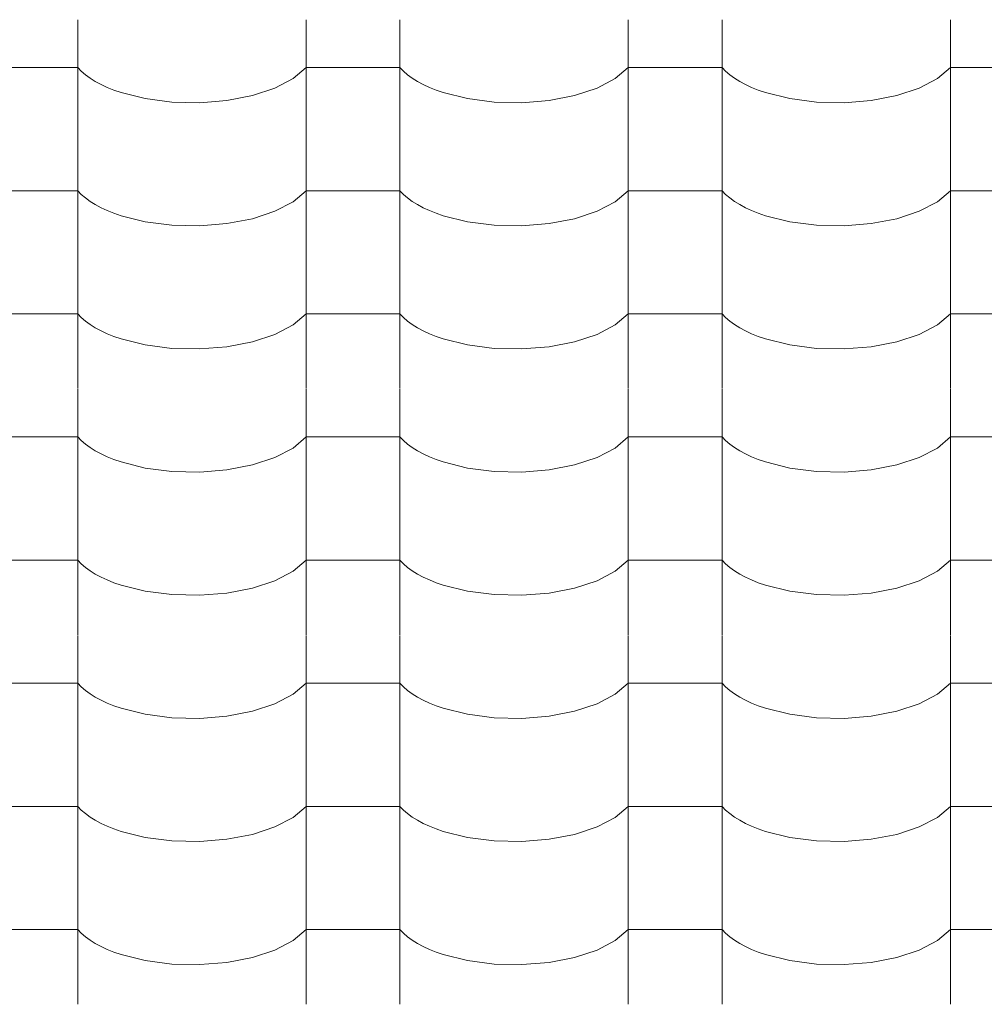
# Model space of a CAD drawing. Header units: millimetres. Extents: x -36478 to 31050, y -14815 to 11827.
# Tile 400 of 656: x -12093 to -11599, y 9924 to 10428. Entities that reach past the tile are written whole.
import ezdxf

# ---------------------------------------------------------------- set-up
doc = ezdxf.new("R2010")
doc.units = ezdxf.units.MM
doc.header["$MEASUREMENT"] = 0
doc.layers.add('Nové_Výplně - Povrchové', color=7, linetype='Continuous')

# ---------------------------------------------------------------- blocks, each defined once
blk = doc.blocks.new('*X13')
at = {"layer": 'Nové_Výplně - Povrchové', "color": 21, "linetype": 'Continuous', "lineweight": 20, "true_color": 0xffaaaa}
for p, q in [((-12063.69, 10428.17), (-12063.69, 10365.3)), ((-11946.72, 10428.17), (-11946.72, 10365.3)), ((-11898.69, 10428.17), (-11898.69, 10365.3)), ((-11781.72, 10428.17), (-11781.72, 10365.3)), ((-11733.69, 10428.17), (-11733.69, 10365.3)), ((-11616.72, 10428.17), (-11616.72, 10365.3)), ((-12087.71, 10403.64), (-12111.72, 10403.64)), ((-12063.69, 10403.64), (-12087.71, 10403.64)), ((-12063.69, 10403.64), (-12061.86, 10401.75)), ((-12061.86, 10401.75), (-12059.74, 10399.92)), ((-11953.39, 10397.95), (-11946.72, 10403.64)), ((-11922.71, 10403.64), (-11946.72, 10403.64)), ((-11898.69, 10403.64), (-11922.71, 10403.64)), ((-11898.69, 10403.64), (-11896.86, 10401.75)), ((-11896.86, 10401.75), (-11894.74, 10399.92)), ((-11788.39, 10397.95), (-11781.72, 10403.64)), ((-11757.71, 10403.64), (-11781.72, 10403.64)), ((-11733.69, 10403.64), (-11757.71, 10403.64)), ((-11733.69, 10403.64), (-11731.86, 10401.75)), ((-11731.86, 10401.75), (-11729.74, 10399.92)), ((-11623.39, 10397.95), (-11616.72, 10403.64)), ((-11592.71, 10403.64), (-11616.72, 10403.64)), ((-12059.74, 10399.92), (-12057.34, 10398.16)), ((-12057.34, 10398.16), (-12054.65, 10396.49)), ((-12054.65, 10396.49), (-12051.71, 10394.91)), ((-11962.7, 10393.09), (-11953.39, 10397.95)), ((-11894.74, 10399.92), (-11892.34, 10398.16)), ((-11892.34, 10398.16), (-11889.65, 10396.49)), ((-11889.65, 10396.49), (-11886.71, 10394.91)), ((-11797.7, 10393.09), (-11788.39, 10397.95)), ((-11729.74, 10399.92), (-11727.34, 10398.16)), ((-11727.34, 10398.16), (-11724.65, 10396.49)), ((-11724.65, 10396.49), (-11721.71, 10394.91)), ((-11632.7, 10393.09), (-11623.39, 10397.95)), ((-12051.71, 10394.91), (-12048.53, 10393.43)), ((-12048.53, 10393.43), (-12045.12, 10392.06)), ((-12045.12, 10392.06), (-12041.5, 10390.81)), ((-12041.5, 10390.81), (-12029.05, 10387.71)), ((-11974.18, 10389.29), (-11962.7, 10393.09)), ((-11886.71, 10394.91), (-11883.53, 10393.43)), ((-11883.53, 10393.43), (-11880.12, 10392.06)), ((-11880.12, 10392.06), (-11876.5, 10390.81)), ((-11876.5, 10390.81), (-11864.05, 10387.71)), ((-11809.18, 10389.29), (-11797.7, 10393.09)), ((-11721.71, 10394.91), (-11718.53, 10393.43)), ((-11718.53, 10393.43), (-11715.12, 10392.06)), ((-11715.12, 10392.06), (-11711.5, 10390.81)), ((-11711.5, 10390.81), (-11699.05, 10387.71)), ((-11644.18, 10389.29), (-11632.7, 10393.09)), ((-12029.05, 10387.71), (-12015.39, 10385.95)), ((-12015.39, 10385.95), (-12001.21, 10385.63)), ((-12001.21, 10385.63), (-11987.24, 10386.77)), ((-11987.24, 10386.77), (-11974.18, 10389.29)), ((-11864.05, 10387.71), (-11850.39, 10385.95)), ((-11850.39, 10385.95), (-11836.21, 10385.63)), ((-11836.21, 10385.63), (-11822.24, 10386.77)), ((-11822.24, 10386.77), (-11809.18, 10389.29)), ((-11699.05, 10387.71), (-11685.39, 10385.95)), ((-11685.39, 10385.95), (-11671.21, 10385.63)), ((-11671.21, 10385.63), (-11657.24, 10386.77)), ((-11657.24, 10386.77), (-11644.18, 10389.29)), ((-12063.69, 10365.07), (-12063.69, 10302.19)), ((-11946.72, 10365.07), (-11946.72, 10302.19)), ((-11898.69, 10365.07), (-11898.69, 10302.19)), ((-11781.72, 10365.07), (-11781.72, 10302.19)), ((-11733.69, 10365.07), (-11733.69, 10302.19)), ((-11616.72, 10365.07), (-11616.72, 10302.19)), ((-12087.71, 10340.54), (-12111.72, 10340.54)), ((-12063.69, 10340.54), (-12087.71, 10340.54)), ((-12063.69, 10340.54), (-12061.86, 10338.64)), ((-11953.39, 10334.85), (-11946.72, 10340.54)), ((-11922.71, 10340.54), (-11946.72, 10340.54)), ((-11898.69, 10340.54), (-11922.71, 10340.54)), ((-11898.69, 10340.54), (-11896.86, 10338.64)), ((-11788.39, 10334.85), (-11781.72, 10340.54)), ((-11757.71, 10340.54), (-11781.72, 10340.54)), ((-11733.69, 10340.54), (-11757.71, 10340.54)), ((-11733.69, 10340.54), (-11731.86, 10338.64)), ((-11623.39, 10334.85), (-11616.72, 10340.54)), ((-11592.71, 10340.54), (-11616.72, 10340.54)), ((-12061.86, 10338.64), (-12059.74, 10336.81)), ((-12059.74, 10336.81), (-12057.34, 10335.06)), ((-12057.34, 10335.06), (-12054.65, 10333.39)), ((-11962.7, 10329.98), (-11953.39, 10334.85)), ((-11896.86, 10338.64), (-11894.74, 10336.81)), ((-11894.74, 10336.81), (-11892.34, 10335.06)), ((-11892.34, 10335.06), (-11889.65, 10333.39)), ((-11797.7, 10329.98), (-11788.39, 10334.85)), ((-11731.86, 10338.64), (-11729.74, 10336.81)), ((-11729.74, 10336.81), (-11727.34, 10335.06)), ((-11727.34, 10335.06), (-11724.65, 10333.39)), ((-11632.7, 10329.98), (-11623.39, 10334.85)), ((-12054.65, 10333.39), (-12051.71, 10331.81)), ((-12051.71, 10331.81), (-12048.53, 10330.33)), ((-12048.53, 10330.33), (-12045.12, 10328.96)), ((-11974.18, 10326.19), (-11962.7, 10329.98)), ((-11889.65, 10333.39), (-11886.71, 10331.81)), ((-11886.71, 10331.81), (-11883.53, 10330.33)), ((-11883.53, 10330.33), (-11880.12, 10328.96)), ((-11809.18, 10326.19), (-11797.7, 10329.98)), ((-11724.65, 10333.39), (-11721.71, 10331.81)), ((-11721.71, 10331.81), (-11718.53, 10330.33)), ((-11718.53, 10330.33), (-11715.12, 10328.96)), ((-11644.18, 10326.19), (-11632.7, 10329.98)), ((-12045.12, 10328.96), (-12041.5, 10327.71)), ((-12041.5, 10327.71), (-12029.05, 10324.6)), ((-12029.05, 10324.6), (-12015.39, 10322.85)), ((-11987.24, 10323.66), (-11974.18, 10326.19)), ((-11880.12, 10328.96), (-11876.5, 10327.71)), ((-11876.5, 10327.71), (-11864.05, 10324.6)), ((-11864.05, 10324.6), (-11850.39, 10322.85)), ((-11822.24, 10323.66), (-11809.18, 10326.19)), ((-11715.12, 10328.96), (-11711.5, 10327.71)), ((-11711.5, 10327.71), (-11699.05, 10324.6)), ((-11699.05, 10324.6), (-11685.39, 10322.85)), ((-11657.24, 10323.66), (-11644.18, 10326.19)), ((-12015.39, 10322.85), (-12001.21, 10322.53)), ((-12001.21, 10322.53), (-11987.24, 10323.66)), ((-11850.39, 10322.85), (-11836.21, 10322.53)), ((-11836.21, 10322.53), (-11822.24, 10323.66)), ((-11685.39, 10322.85), (-11671.21, 10322.53)), ((-11671.21, 10322.53), (-11657.24, 10323.66)), ((-12063.69, 10301.96), (-12063.69, 10239.09)), ((-11946.72, 10301.96), (-11946.72, 10239.09)), ((-11898.69, 10301.96), (-11898.69, 10239.09)), ((-11781.72, 10301.96), (-11781.72, 10239.09)), ((-11733.69, 10301.96), (-11733.69, 10239.09)), ((-11616.72, 10301.96), (-11616.72, 10239.09)), ((-12087.71, 10277.43), (-12111.72, 10277.43)), ((-12063.69, 10277.43), (-12087.71, 10277.43)), ((-12063.69, 10277.43), (-12061.86, 10275.54)), ((-12061.86, 10275.54), (-12059.74, 10273.71)), ((-11953.39, 10271.74), (-11946.72, 10277.43)), ((-11922.71, 10277.43), (-11946.72, 10277.43)), ((-11898.69, 10277.43), (-11922.71, 10277.43)), ((-11898.69, 10277.43), (-11896.86, 10275.54)), ((-11896.86, 10275.54), (-11894.74, 10273.71)), ((-11788.39, 10271.74), (-11781.72, 10277.43)), ((-11757.71, 10277.43), (-11781.72, 10277.43)), ((-11733.69, 10277.43), (-11757.71, 10277.43)), ((-11733.69, 10277.43), (-11731.86, 10275.54)), ((-11731.86, 10275.54), (-11729.74, 10273.71)), ((-11623.39, 10271.74), (-11616.72, 10277.43)), ((-11592.71, 10277.43), (-11616.72, 10277.43)), ((-12059.74, 10273.71), (-12057.34, 10271.95)), ((-12057.34, 10271.95), (-12054.65, 10270.28)), ((-12054.65, 10270.28), (-12051.71, 10268.7)), ((-11962.7, 10266.88), (-11953.39, 10271.74)), ((-11894.74, 10273.71), (-11892.34, 10271.95)), ((-11892.34, 10271.95), (-11889.65, 10270.28)), ((-11889.65, 10270.28), (-11886.71, 10268.7)), ((-11797.7, 10266.88), (-11788.39, 10271.74)), ((-11729.74, 10273.71), (-11727.34, 10271.95)), ((-11727.34, 10271.95), (-11724.65, 10270.28)), ((-11724.65, 10270.28), (-11721.71, 10268.7)), ((-11632.7, 10266.88), (-11623.39, 10271.74)), ((-12051.71, 10268.7), (-12048.53, 10267.22)), ((-12048.53, 10267.22), (-12045.12, 10265.86)), ((-12045.12, 10265.86), (-12041.5, 10264.6)), ((-12041.5, 10264.6), (-12029.05, 10261.5)), ((-11974.18, 10263.08), (-11962.7, 10266.88)), ((-11886.71, 10268.7), (-11883.53, 10267.22)), ((-11883.53, 10267.22), (-11880.12, 10265.86)), ((-11880.12, 10265.86), (-11876.5, 10264.6)), ((-11876.5, 10264.6), (-11864.05, 10261.5)), ((-11809.18, 10263.08), (-11797.7, 10266.88)), ((-11721.71, 10268.7), (-11718.53, 10267.22)), ((-11718.53, 10267.22), (-11715.12, 10265.86)), ((-11715.12, 10265.86), (-11711.5, 10264.6)), ((-11711.5, 10264.6), (-11699.05, 10261.5)), ((-11644.18, 10263.08), (-11632.7, 10266.88)), ((-12029.05, 10261.5), (-12015.39, 10259.74)), ((-12015.39, 10259.74), (-12001.21, 10259.42)), ((-12001.21, 10259.42), (-11987.24, 10260.56)), ((-11987.24, 10260.56), (-11974.18, 10263.08)), ((-11864.05, 10261.5), (-11850.39, 10259.74)), ((-11850.39, 10259.74), (-11836.21, 10259.42)), ((-11836.21, 10259.42), (-11822.24, 10260.56)), ((-11822.24, 10260.56), (-11809.18, 10263.08)), ((-11699.05, 10261.5), (-11685.39, 10259.74)), ((-11685.39, 10259.74), (-11671.21, 10259.42)), ((-11671.21, 10259.42), (-11657.24, 10260.56)), ((-11657.24, 10260.56), (-11644.18, 10263.08)), ((-12063.69, 10238.86), (-12063.69, 10175.98)), ((-11946.72, 10238.86), (-11946.72, 10175.98)), ((-11898.69, 10238.86), (-11898.69, 10175.98)), ((-11781.72, 10238.86), (-11781.72, 10175.98)), ((-11733.69, 10238.86), (-11733.69, 10175.98)), ((-11616.72, 10238.86), (-11616.72, 10175.98)), ((-12087.71, 10214.33), (-12111.72, 10214.33)), ((-12063.69, 10214.33), (-12087.71, 10214.33)), ((-12063.69, 10214.33), (-12061.86, 10212.43)), ((-11953.39, 10208.64), (-11946.72, 10214.33)), ((-11922.71, 10214.33), (-11946.72, 10214.33)), ((-11898.69, 10214.33), (-11922.71, 10214.33)), ((-11898.69, 10214.33), (-11896.86, 10212.43)), ((-11788.39, 10208.64), (-11781.72, 10214.33)), ((-11757.71, 10214.33), (-11781.72, 10214.33)), ((-11733.69, 10214.33), (-11757.71, 10214.33)), ((-11733.69, 10214.33), (-11731.86, 10212.43)), ((-11623.39, 10208.64), (-11616.72, 10214.33)), ((-11592.71, 10214.33), (-11616.72, 10214.33)), ((-12061.86, 10212.43), (-12059.74, 10210.6)), ((-12059.74, 10210.6), (-12057.34, 10208.85)), ((-12057.34, 10208.85), (-12054.65, 10207.18)), ((-11962.7, 10203.77), (-11953.39, 10208.64)), ((-11896.86, 10212.43), (-11894.74, 10210.6)), ((-11894.74, 10210.6), (-11892.34, 10208.85)), ((-11892.34, 10208.85), (-11889.65, 10207.18)), ((-11797.7, 10203.77), (-11788.39, 10208.64)), ((-11731.86, 10212.43), (-11729.74, 10210.6)), ((-11729.74, 10210.6), (-11727.34, 10208.85)), ((-11727.34, 10208.85), (-11724.65, 10207.18)), ((-11632.7, 10203.77), (-11623.39, 10208.64)), ((-12054.65, 10207.18), (-12051.71, 10205.6)), ((-12051.71, 10205.6), (-12048.53, 10204.12)), ((-12048.53, 10204.12), (-12045.12, 10202.75)), ((-11974.18, 10199.98), (-11962.7, 10203.77)), ((-11889.65, 10207.18), (-11886.71, 10205.6)), ((-11886.71, 10205.6), (-11883.53, 10204.12)), ((-11883.53, 10204.12), (-11880.12, 10202.75)), ((-11809.18, 10199.98), (-11797.7, 10203.77)), ((-11724.65, 10207.18), (-11721.71, 10205.6)), ((-11721.71, 10205.6), (-11718.53, 10204.12)), ((-11718.53, 10204.12), (-11715.12, 10202.75)), ((-11644.18, 10199.98), (-11632.7, 10203.77)), ((-12045.12, 10202.75), (-12041.5, 10201.5)), ((-12041.5, 10201.5), (-12029.05, 10198.39)), ((-12029.05, 10198.39), (-12015.39, 10196.64)), ((-11987.24, 10197.45), (-11974.18, 10199.98)), ((-11880.12, 10202.75), (-11876.5, 10201.5)), ((-11876.5, 10201.5), (-11864.05, 10198.39)), ((-11864.05, 10198.39), (-11850.39, 10196.64)), ((-11822.24, 10197.45), (-11809.18, 10199.98)), ((-11715.12, 10202.75), (-11711.5, 10201.5)), ((-11711.5, 10201.5), (-11699.05, 10198.39)), ((-11699.05, 10198.39), (-11685.39, 10196.64)), ((-11657.24, 10197.45), (-11644.18, 10199.98)), ((-12015.39, 10196.64), (-12001.21, 10196.32)), ((-12001.21, 10196.32), (-11987.24, 10197.45)), ((-11850.39, 10196.64), (-11836.21, 10196.32)), ((-11836.21, 10196.32), (-11822.24, 10197.45)), ((-11685.39, 10196.64), (-11671.21, 10196.32)), ((-11671.21, 10196.32), (-11657.24, 10197.45)), ((-12063.69, 10175.75), (-12063.69, 10112.88)), ((-11946.72, 10175.75), (-11946.72, 10112.88)), ((-11898.69, 10175.75), (-11898.69, 10112.88)), ((-11781.72, 10175.75), (-11781.72, 10112.88)), ((-11733.69, 10175.75), (-11733.69, 10112.88)), ((-11616.72, 10175.75), (-11616.72, 10112.88)), ((-12087.71, 10151.22), (-12111.72, 10151.22)), ((-12063.69, 10151.22), (-12087.71, 10151.22)), ((-12063.69, 10151.22), (-12061.86, 10149.33)), ((-12061.86, 10149.33), (-12059.74, 10147.5)), ((-11953.39, 10145.53), (-11946.72, 10151.22)), ((-11922.71, 10151.22), (-11946.72, 10151.22)), ((-11898.69, 10151.22), (-11922.71, 10151.22)), ((-11898.69, 10151.22), (-11896.86, 10149.33)), ((-11896.86, 10149.33), (-11894.74, 10147.5)), ((-11788.39, 10145.53), (-11781.72, 10151.22)), ((-11757.71, 10151.22), (-11781.72, 10151.22)), ((-11733.69, 10151.22), (-11757.71, 10151.22)), ((-11733.69, 10151.22), (-11731.86, 10149.33)), ((-11731.86, 10149.33), (-11729.74, 10147.5)), ((-11623.39, 10145.53), (-11616.72, 10151.22)), ((-11592.71, 10151.22), (-11616.72, 10151.22)), ((-12059.74, 10147.5), (-12057.34, 10145.74)), ((-12057.34, 10145.74), (-12054.65, 10144.07)), ((-12054.65, 10144.07), (-12051.71, 10142.49)), ((-11962.7, 10140.67), (-11953.39, 10145.53)), ((-11894.74, 10147.5), (-11892.34, 10145.74)), ((-11892.34, 10145.74), (-11889.65, 10144.07)), ((-11889.65, 10144.07), (-11886.71, 10142.49)), ((-11797.7, 10140.67), (-11788.39, 10145.53)), ((-11729.74, 10147.5), (-11727.34, 10145.74)), ((-11727.34, 10145.74), (-11724.65, 10144.07)), ((-11724.65, 10144.07), (-11721.71, 10142.49)), ((-11632.7, 10140.67), (-11623.39, 10145.53)), ((-12051.71, 10142.49), (-12048.53, 10141.02)), ((-12048.53, 10141.02), (-12045.12, 10139.65)), ((-12045.12, 10139.65), (-12041.5, 10138.39)), ((-12041.5, 10138.39), (-12029.05, 10135.29)), ((-11974.18, 10136.88), (-11962.7, 10140.67)), ((-11886.71, 10142.49), (-11883.53, 10141.02)), ((-11883.53, 10141.02), (-11880.12, 10139.65)), ((-11880.12, 10139.65), (-11876.5, 10138.39)), ((-11876.5, 10138.39), (-11864.05, 10135.29)), ((-11809.18, 10136.88), (-11797.7, 10140.67)), ((-11721.71, 10142.49), (-11718.53, 10141.02)), ((-11718.53, 10141.02), (-11715.12, 10139.65)), ((-11715.12, 10139.65), (-11711.5, 10138.39)), ((-11711.5, 10138.39), (-11699.05, 10135.29)), ((-11644.18, 10136.88), (-11632.7, 10140.67)), ((-12029.05, 10135.29), (-12015.39, 10133.53)), ((-12015.39, 10133.53), (-12001.21, 10133.21)), ((-12001.21, 10133.21), (-11987.24, 10134.35)), ((-11987.24, 10134.35), (-11974.18, 10136.88)), ((-11864.05, 10135.29), (-11850.39, 10133.53)), ((-11850.39, 10133.53), (-11836.21, 10133.21)), ((-11836.21, 10133.21), (-11822.24, 10134.35)), ((-11822.24, 10134.35), (-11809.18, 10136.88)), ((-11699.05, 10135.29), (-11685.39, 10133.53)), ((-11685.39, 10133.53), (-11671.21, 10133.21)), ((-11671.21, 10133.21), (-11657.24, 10134.35)), ((-11657.24, 10134.35), (-11644.18, 10136.88)), ((-12063.69, 10112.65), (-12063.69, 10049.77)), ((-11946.72, 10112.65), (-11946.72, 10049.77)), ((-11898.69, 10112.65), (-11898.69, 10049.77)), ((-11781.72, 10112.65), (-11781.72, 10049.77)), ((-11733.69, 10112.65), (-11733.69, 10049.77)), ((-11616.72, 10112.65), (-11616.72, 10049.77)), ((-12087.71, 10088.12), (-12111.72, 10088.12)), ((-12063.69, 10088.12), (-12087.71, 10088.12)), ((-12063.69, 10088.12), (-12061.86, 10086.22)), ((-11953.39, 10082.43), (-11946.72, 10088.12)), ((-11922.71, 10088.12), (-11946.72, 10088.12)), ((-11898.69, 10088.12), (-11922.71, 10088.12)), ((-11898.69, 10088.12), (-11896.86, 10086.22)), ((-11788.39, 10082.43), (-11781.72, 10088.12)), ((-11757.71, 10088.12), (-11781.72, 10088.12)), ((-11733.69, 10088.12), (-11757.71, 10088.12)), ((-11733.69, 10088.12), (-11731.86, 10086.22)), ((-11623.39, 10082.43), (-11616.72, 10088.12)), ((-11592.71, 10088.12), (-11616.72, 10088.12)), ((-12061.86, 10086.22), (-12059.74, 10084.39)), ((-12059.74, 10084.39), (-12057.34, 10082.64)), ((-12057.34, 10082.64), (-12054.65, 10080.97)), ((-11962.7, 10077.56), (-11953.39, 10082.43)), ((-11896.86, 10086.22), (-11894.74, 10084.39)), ((-11894.74, 10084.39), (-11892.34, 10082.64)), ((-11892.34, 10082.64), (-11889.65, 10080.97)), ((-11797.7, 10077.56), (-11788.39, 10082.43)), ((-11731.86, 10086.22), (-11729.74, 10084.39)), ((-11729.74, 10084.39), (-11727.34, 10082.64)), ((-11727.34, 10082.64), (-11724.65, 10080.97)), ((-11632.7, 10077.56), (-11623.39, 10082.43)), ((-12054.65, 10080.97), (-12051.71, 10079.39)), ((-12051.71, 10079.39), (-12048.53, 10077.91)), ((-12048.53, 10077.91), (-12045.12, 10076.54)), ((-11974.18, 10073.77), (-11962.7, 10077.56)), ((-11889.65, 10080.97), (-11886.71, 10079.39)), ((-11886.71, 10079.39), (-11883.53, 10077.91)), ((-11883.53, 10077.91), (-11880.12, 10076.54)), ((-11809.18, 10073.77), (-11797.7, 10077.56)), ((-11724.65, 10080.97), (-11721.71, 10079.39)), ((-11721.71, 10079.39), (-11718.53, 10077.91)), ((-11718.53, 10077.91), (-11715.12, 10076.54)), ((-11644.18, 10073.77), (-11632.7, 10077.56)), ((-12045.12, 10076.54), (-12041.5, 10075.29)), ((-12041.5, 10075.29), (-12029.05, 10072.19)), ((-12029.05, 10072.19), (-12015.39, 10070.43)), ((-11987.24, 10071.24), (-11974.18, 10073.77)), ((-11880.12, 10076.54), (-11876.5, 10075.29)), ((-11876.5, 10075.29), (-11864.05, 10072.19)), ((-11864.05, 10072.19), (-11850.39, 10070.43)), ((-11822.24, 10071.24), (-11809.18, 10073.77)), ((-11715.12, 10076.54), (-11711.5, 10075.29)), ((-11711.5, 10075.29), (-11699.05, 10072.19)), ((-11699.05, 10072.19), (-11685.39, 10070.43)), ((-11657.24, 10071.24), (-11644.18, 10073.77)), ((-12015.39, 10070.43), (-12001.21, 10070.11)), ((-12001.21, 10070.11), (-11987.24, 10071.24)), ((-11850.39, 10070.43), (-11836.21, 10070.11)), ((-11836.21, 10070.11), (-11822.24, 10071.24)), ((-11685.39, 10070.43), (-11671.21, 10070.11)), ((-11671.21, 10070.11), (-11657.24, 10071.24)), ((-12063.69, 10049.55), (-12063.69, 9986.67)), ((-11946.72, 10049.55), (-11946.72, 9986.67)), ((-11898.69, 10049.55), (-11898.69, 9986.67)), ((-11781.72, 10049.55), (-11781.72, 9986.67)), ((-11733.69, 10049.55), (-11733.69, 9986.67)), ((-11616.72, 10049.55), (-11616.72, 9986.67)), ((-12087.71, 10025.01), (-12111.72, 10025.01)), ((-12063.69, 10025.01), (-12087.71, 10025.01)), ((-12063.69, 10025.01), (-12061.86, 10023.12)), ((-12061.86, 10023.12), (-12059.74, 10021.29)), ((-11953.39, 10019.32), (-11946.72, 10025.01)), ((-11922.71, 10025.01), (-11946.72, 10025.01)), ((-11898.69, 10025.01), (-11922.71, 10025.01)), ((-11898.69, 10025.01), (-11896.86, 10023.12)), ((-11896.86, 10023.12), (-11894.74, 10021.29)), ((-11788.39, 10019.32), (-11781.72, 10025.01)), ((-11757.71, 10025.01), (-11781.72, 10025.01)), ((-11733.69, 10025.01), (-11757.71, 10025.01)), ((-11733.69, 10025.01), (-11731.86, 10023.12)), ((-11731.86, 10023.12), (-11729.74, 10021.29)), ((-11623.39, 10019.32), (-11616.72, 10025.01)), ((-11592.71, 10025.01), (-11616.72, 10025.01)), ((-12059.74, 10021.29), (-12057.34, 10019.53)), ((-12057.34, 10019.53), (-12054.65, 10017.86)), ((-12054.65, 10017.86), (-12051.71, 10016.28)), ((-11962.7, 10014.46), (-11953.39, 10019.32)), ((-11894.74, 10021.29), (-11892.34, 10019.53)), ((-11892.34, 10019.53), (-11889.65, 10017.86)), ((-11889.65, 10017.86), (-11886.71, 10016.28)), ((-11797.7, 10014.46), (-11788.39, 10019.32)), ((-11729.74, 10021.29), (-11727.34, 10019.53)), ((-11727.34, 10019.53), (-11724.65, 10017.86)), ((-11724.65, 10017.86), (-11721.71, 10016.28)), ((-11632.7, 10014.46), (-11623.39, 10019.32)), ((-12051.71, 10016.28), (-12048.53, 10014.81)), ((-12048.53, 10014.81), (-12045.12, 10013.44)), ((-12045.12, 10013.44), (-12041.5, 10012.18)), ((-12041.5, 10012.18), (-12029.05, 10009.08)), ((-11974.18, 10010.67), (-11962.7, 10014.46)), ((-11886.71, 10016.28), (-11883.53, 10014.81)), ((-11883.53, 10014.81), (-11880.12, 10013.44)), ((-11880.12, 10013.44), (-11876.5, 10012.18)), ((-11876.5, 10012.18), (-11864.05, 10009.08)), ((-11809.18, 10010.67), (-11797.7, 10014.46)), ((-11721.71, 10016.28), (-11718.53, 10014.81)), ((-11718.53, 10014.81), (-11715.12, 10013.44)), ((-11715.12, 10013.44), (-11711.5, 10012.18)), ((-11711.5, 10012.18), (-11699.05, 10009.08)), ((-11644.18, 10010.67), (-11632.7, 10014.46)), ((-12029.05, 10009.08), (-12015.39, 10007.32)), ((-12015.39, 10007.32), (-12001.21, 10007.01)), ((-12001.21, 10007.01), (-11987.24, 10008.14)), ((-11987.24, 10008.14), (-11974.18, 10010.67)), ((-11864.05, 10009.08), (-11850.39, 10007.32)), ((-11850.39, 10007.32), (-11836.21, 10007.01)), ((-11836.21, 10007.01), (-11822.24, 10008.14)), ((-11822.24, 10008.14), (-11809.18, 10010.67)), ((-11699.05, 10009.08), (-11685.39, 10007.32)), ((-11685.39, 10007.32), (-11671.21, 10007.01)), ((-11671.21, 10007.01), (-11657.24, 10008.14)), ((-11657.24, 10008.14), (-11644.18, 10010.67)), ((-12063.69, 9986.44), (-12063.69, 9923.56)), ((-11946.72, 9986.44), (-11946.72, 9923.56)), ((-11898.69, 9986.44), (-11898.69, 9923.56)), ((-11781.72, 9986.44), (-11781.72, 9923.56)), ((-11733.69, 9986.44), (-11733.69, 9923.56)), ((-11616.72, 9986.44), (-11616.72, 9923.56)), ((-12087.71, 9961.91), (-12111.72, 9961.91)), ((-12063.69, 9961.91), (-12087.71, 9961.91)), ((-12063.69, 9961.91), (-12061.86, 9960.01)), ((-11953.39, 9956.22), (-11946.72, 9961.91)), ((-11922.71, 9961.91), (-11946.72, 9961.91)), ((-11898.69, 9961.91), (-11922.71, 9961.91)), ((-11898.69, 9961.91), (-11896.86, 9960.01)), ((-11788.39, 9956.22), (-11781.72, 9961.91)), ((-11757.71, 9961.91), (-11781.72, 9961.91)), ((-11733.69, 9961.91), (-11757.71, 9961.91)), ((-11733.69, 9961.91), (-11731.86, 9960.01)), ((-11623.39, 9956.22), (-11616.72, 9961.91)), ((-11592.71, 9961.91), (-11616.72, 9961.91)), ((-12061.86, 9960.01), (-12059.74, 9958.19)), ((-12059.74, 9958.19), (-12057.34, 9956.43)), ((-12057.34, 9956.43), (-12054.65, 9954.76)), ((-11962.7, 9951.35), (-11953.39, 9956.22)), ((-11896.86, 9960.01), (-11894.74, 9958.19)), ((-11894.74, 9958.19), (-11892.34, 9956.43)), ((-11892.34, 9956.43), (-11889.65, 9954.76)), ((-11797.7, 9951.35), (-11788.39, 9956.22)), ((-11731.86, 9960.01), (-11729.74, 9958.19)), ((-11729.74, 9958.19), (-11727.34, 9956.43)), ((-11727.34, 9956.43), (-11724.65, 9954.76)), ((-11632.7, 9951.35), (-11623.39, 9956.22)), ((-12054.65, 9954.76), (-12051.71, 9953.18)), ((-12051.71, 9953.18), (-12048.53, 9951.7)), ((-12048.53, 9951.7), (-12045.12, 9950.33)), ((-11974.18, 9947.56), (-11962.7, 9951.35)), ((-11889.65, 9954.76), (-11886.71, 9953.18)), ((-11886.71, 9953.18), (-11883.53, 9951.7)), ((-11883.53, 9951.7), (-11880.12, 9950.33)), ((-11809.18, 9947.56), (-11797.7, 9951.35)), ((-11724.65, 9954.76), (-11721.71, 9953.18)), ((-11721.71, 9953.18), (-11718.53, 9951.7)), ((-11718.53, 9951.7), (-11715.12, 9950.33)), ((-11644.18, 9947.56), (-11632.7, 9951.35)), ((-12045.12, 9950.33), (-12041.5, 9949.08)), ((-12041.5, 9949.08), (-12029.05, 9945.98)), ((-12029.05, 9945.98), (-12015.39, 9944.22)), ((-11987.24, 9945.03), (-11974.18, 9947.56)), ((-11880.12, 9950.33), (-11876.5, 9949.08)), ((-11876.5, 9949.08), (-11864.05, 9945.98)), ((-11864.05, 9945.98), (-11850.39, 9944.22)), ((-11822.24, 9945.03), (-11809.18, 9947.56)), ((-11715.12, 9950.33), (-11711.5, 9949.08)), ((-11711.5, 9949.08), (-11699.05, 9945.98)), ((-11699.05, 9945.98), (-11685.39, 9944.22)), ((-11657.24, 9945.03), (-11644.18, 9947.56)), ((-12015.39, 9944.22), (-12001.21, 9943.9)), ((-12001.21, 9943.9), (-11987.24, 9945.03)), ((-11850.39, 9944.22), (-11836.21, 9943.9)), ((-11836.21, 9943.9), (-11822.24, 9945.03)), ((-11685.39, 9944.22), (-11671.21, 9943.9)), ((-11671.21, 9943.9), (-11657.24, 9945.03))]:
    blk.add_line(p, q, dxfattribs=at)
blk = doc.blocks.new('výplň_6_1', base_point=(0, 0))
at = {"layer": 'Nové_Výplně - Povrchové', "color": 21, "linetype": 'Continuous', "lineweight": 20, "true_color": 0xffaaaa}
blk.add_blockref('*X13', (0, 0), dxfattribs=at)

msp = doc.modelspace()

# ---------------------------------------------------------------- block references
at = {"layer": 'Nové_Výplně - Povrchové', "color": 21, "linetype": 'Continuous', "lineweight": 20, "true_color": 0xffaaaa}
msp.add_blockref('výplň_6_1', (0, 0), dxfattribs=at)

doc.saveas('drawing.dxf')
